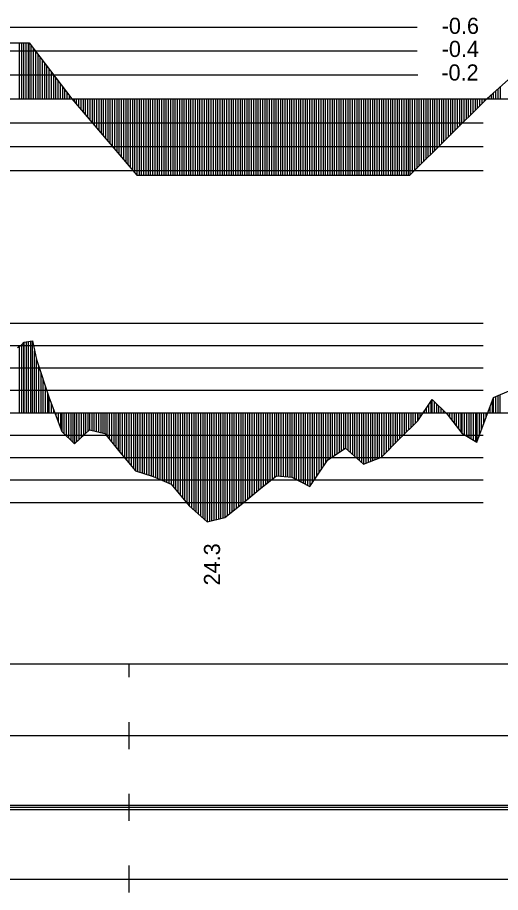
# Model space of a CAD drawing. Extents: x 2 to 10148, y 0 to 380.
# Drawn here: x 2986.1 to 3039.9, y 188.5 to 286.1 of the extents above; entities that cross this region are included whole.
import ezdxf

# ---------------------------------------------------------------- set-up
doc = ezdxf.new("R2010")
doc.units = 0
for name, color, linetype in [('POSUN_CARA', 7, 'Continuous'), ('POSUN_RASTR', 7, 'Continuous'), ('RYCHL_RASTR', 7, 'Continuous'), ('ZRYCHL_CARA', 7, 'Continuous'), ('ZRYCHL_RASTR', 7, 'Continuous'), ('ZRYCHL_TEXT', 7, 'Continuous')]:
    doc.layers.add(name, color=color, linetype=linetype)

msp = doc.modelspace()

# ---------------------------------------------------------------- linework, layer by layer
at = {"layer": 'POSUN_CARA'}
for p, q in [((2986.57, 249.567), (2986.846, 249.873)), ((2986.82, 242), (2986.82, 249.844)), ((2986.846, 249.873), (2987.761, 250.023)), ((2986.846, 242), (2986.846, 249.873)), ((2987.096, 242), (2987.096, 249.914)), ((2987.346, 242), (2987.346, 249.955)), ((2987.596, 242), (2987.596, 249.996)), ((2987.761, 250.023), (2988.229, 247.917)), ((2987.761, 242), (2987.761, 250.023)), ((2986.105, 249.262), (2986.57, 249.567)), ((2986.338, 242), (2986.338, 249.415)), ((2986.57, 242), (2986.57, 249.567)), ((2988.011, 242), (2988.011, 248.898)), ((2988.229, 247.917), (2989.639, 243.651)), ((2988.229, 242), (2988.229, 247.917)), ((2988.479, 242), (2988.479, 247.161)), ((2988.729, 242), (2988.729, 246.404)), ((2988.979, 242), (2988.979, 245.648)), ((2989.229, 242), (2989.229, 244.891)), ((2989.479, 242), (2989.479, 244.134)), ((3039.15, 243.699), (3041.155, 244.541)), ((3039.9, 242), (3039.9, 244.014)), ((2989.639, 243.651), (2991.032, 239.896)), ((2989.639, 242), (2989.639, 243.651)), ((2989.889, 242), (2989.889, 242.978)), ((3030.694, 241.107), (3032.32, 243.46)), ((3032.194, 242), (3032.194, 243.279)), ((3032.32, 243.46), (3033.996, 241.819)), ((3032.32, 242), (3032.32, 243.46)), ((3032.57, 242), (3032.57, 243.216)), ((3032.82, 242), (3032.82, 242.971)), ((3037.281, 238.728), (3039.15, 243.699)), ((3039.031, 242), (3039.031, 243.382)), ((3039.15, 242), (3039.15, 243.699)), ((3039.4, 242), (3039.4, 243.804)), ((3039.65, 242), (3039.65, 243.909)), ((2990.139, 242), (2990.139, 242.304)), ((2990.389, 242), (2990.389, 241.631)), ((2990.639, 242), (2990.639, 240.957)), ((2990.889, 242), (2990.889, 240.284)), ((2991.032, 242), (2991.032, 239.896)), ((2991.282, 242), (2991.282, 239.652)), ((2991.532, 242), (2991.532, 239.407)), ((2991.782, 242), (2991.782, 239.162)), ((2992.032, 242), (2992.032, 238.918)), ((2992.282, 242), (2992.282, 238.673)), ((2992.441, 242), (2992.441, 238.518)), ((2992.691, 242), (2992.691, 238.749)), ((2992.941, 242), (2992.941, 238.98)), ((2993.191, 242), (2993.191, 239.211)), ((2993.441, 242), (2993.441, 239.442)), ((2993.691, 242), (2993.691, 239.674)), ((2993.941, 242), (2993.941, 239.905)), ((2994.123, 242), (2994.123, 240.073)), ((2994.373, 242), (2994.373, 240.013)), ((2994.623, 242), (2994.623, 239.953)), ((2994.873, 242), (2994.873, 239.893)), ((2995.123, 242), (2995.123, 239.833)), ((2995.373, 242), (2995.373, 239.773)), ((2995.623, 242), (2995.623, 239.713)), ((2995.822, 242), (2995.822, 239.665)), ((2996.072, 242), (2996.072, 239.356)), ((2996.322, 242), (2996.322, 239.048)), ((2996.572, 242), (2996.572, 238.739)), ((2996.822, 242), (2996.822, 238.431)), ((2997.072, 242), (2997.072, 238.122)), ((2997.322, 242), (2997.322, 237.814)), ((2997.512, 242), (2997.512, 237.58)), ((2997.762, 242), (2997.762, 237.279)), ((2998.012, 242), (2998.012, 236.978)), ((2998.262, 242), (2998.262, 236.677)), ((2998.512, 242), (2998.512, 236.376)), ((2998.762, 242), (2998.762, 236.075)), ((2999.012, 242), (2999.012, 235.774)), ((2999.235, 242), (2999.235, 235.504)), ((2999.485, 242), (2999.485, 235.427)), ((2999.735, 242), (2999.735, 235.349)), ((2999.985, 242), (2999.985, 235.272)), ((3000.235, 242), (3000.235, 235.194)), ((3000.485, 242), (3000.485, 235.116)), ((3000.735, 242), (3000.735, 235.039)), ((3000.985, 242), (3000.985, 234.961)), ((3001.213, 242), (3001.213, 234.891)), ((3001.463, 242), (3001.463, 234.782)), ((3001.713, 242), (3001.713, 234.673)), ((3001.963, 242), (3001.963, 234.564)), ((3002.213, 242), (3002.213, 234.455)), ((3002.463, 242), (3002.463, 234.346)), ((3002.713, 242), (3002.713, 234.237)), ((3002.963, 242), (3002.963, 234.128)), ((3003.213, 242), (3003.213, 234.019)), ((3003.223, 242), (3003.223, 234.014)), ((3003.473, 242), (3003.473, 233.718)), ((3003.723, 242), (3003.723, 233.421)), ((3003.973, 242), (3003.973, 233.124)), ((3004.223, 242), (3004.223, 232.828)), ((3004.473, 242), (3004.473, 232.531)), ((3004.723, 242), (3004.723, 232.235)), ((3004.973, 242), (3004.973, 231.938)), ((3005.223, 242), (3005.223, 231.642)), ((3005.238, 242), (3005.238, 231.624)), ((3005.488, 242), (3005.488, 231.402)), ((3005.738, 242), (3005.738, 231.18)), ((3005.988, 242), (3005.988, 230.958)), ((3006.238, 242), (3006.238, 230.735)), ((3006.488, 242), (3006.488, 230.513)), ((3006.738, 242), (3006.738, 230.291)), ((3006.988, 242), (3006.988, 230.069)), ((3007.237, 242), (3007.237, 229.848)), ((3007.487, 242), (3007.487, 229.905)), ((3007.737, 242), (3007.737, 229.961)), ((3007.987, 242), (3007.987, 230.018)), ((3008.237, 242), (3008.237, 230.074)), ((3008.487, 242), (3008.487, 230.131)), ((3008.737, 242), (3008.737, 230.187)), ((3008.987, 242), (3008.987, 230.243)), ((3009.223, 242), (3009.223, 230.297)), ((3009.473, 242), (3009.473, 230.499)), ((3009.723, 242), (3009.723, 230.702)), ((3009.973, 242), (3009.973, 230.904)), ((3010.223, 242), (3010.223, 231.106)), ((3010.473, 242), (3010.473, 231.309)), ((3010.723, 242), (3010.723, 231.511)), ((3010.973, 242), (3010.973, 231.714)), ((3011.223, 242), (3011.223, 231.916)), ((3011.473, 242), (3011.473, 232.124)), ((3011.723, 242), (3011.723, 232.333)), ((3011.973, 242), (3011.973, 232.541)), ((3012.223, 242), (3012.223, 232.75)), ((3012.473, 242), (3012.473, 232.958)), ((3012.723, 242), (3012.723, 233.167)), ((3012.973, 242), (3012.973, 233.375)), ((3013.223, 242), (3013.223, 233.583)), ((3013.473, 242), (3013.473, 233.781)), ((3013.723, 242), (3013.723, 233.979)), ((3013.973, 242), (3013.973, 234.177)), ((3014.223, 242), (3014.223, 234.375)), ((3014.473, 242), (3014.473, 234.573)), ((3014.723, 242), (3014.723, 234.771)), ((3014.951, 242), (3014.951, 234.951)), ((3015.201, 242), (3015.201, 234.933)), ((3015.451, 242), (3015.451, 234.914)), ((3015.701, 242), (3015.701, 234.896)), ((3015.951, 242), (3015.951, 234.877)), ((3016.201, 242), (3016.201, 234.859)), ((3016.451, 242), (3016.451, 234.84)), ((3016.67, 242), (3016.67, 234.824)), ((3016.92, 242), (3016.92, 234.69)), ((3017.17, 242), (3017.17, 234.557)), ((3017.42, 242), (3017.42, 234.423)), ((3017.67, 242), (3017.67, 234.29)), ((3017.92, 242), (3017.92, 234.156)), ((3018.17, 242), (3018.17, 234.023)), ((3018.42, 242), (3018.42, 233.889)), ((3018.67, 242), (3018.67, 233.756)), ((3018.676, 242), (3018.676, 233.752)), ((3018.926, 242), (3018.926, 234.126)), ((3019.176, 242), (3019.176, 234.499)), ((3019.426, 242), (3019.426, 234.873)), ((3019.676, 242), (3019.676, 235.246)), ((3019.926, 242), (3019.926, 235.62)), ((3020.176, 242), (3020.176, 235.993)), ((3020.426, 242), (3020.426, 236.367)), ((3020.676, 242), (3020.676, 236.74)), ((3020.682, 242), (3020.682, 236.749)), ((3020.932, 242), (3020.932, 236.91)), ((3021.182, 242), (3021.182, 237.07)), ((3021.432, 242), (3021.432, 237.231)), ((3021.682, 242), (3021.682, 237.392)), ((3021.932, 242), (3021.932, 237.552)), ((3022.182, 242), (3022.182, 237.713)), ((3022.432, 242), (3022.432, 237.874)), ((3022.67, 242), (3022.67, 238.027)), ((3022.92, 242), (3022.92, 237.809)), ((3023.17, 242), (3023.17, 237.589)), ((3023.42, 242), (3023.421, 237.369)), ((3023.67, 242), (3023.671, 237.15)), ((3023.92, 242), (3023.921, 236.931)), ((3024.17, 242), (3024.171, 236.712)), ((3024.42, 242), (3024.421, 236.493)), ((3024.671, 242), (3024.671, 236.273)), ((3024.921, 242), (3024.921, 236.368)), ((3025.171, 242), (3025.171, 236.463)), ((3025.421, 242), (3025.421, 236.557)), ((3025.671, 242), (3025.671, 236.652)), ((3025.921, 242), (3025.921, 236.747)), ((3026.171, 242), (3026.171, 236.842)), ((3026.421, 242), (3026.421, 236.936)), ((3026.671, 242), (3026.671, 237.031)), ((3026.675, 242), (3026.675, 237.033)), ((3026.925, 242), (3026.925, 237.288)), ((3027.175, 242), (3027.175, 237.543)), ((3027.425, 242), (3027.425, 237.798)), ((3027.675, 242), (3027.675, 238.053)), ((3027.925, 242), (3027.925, 238.308)), ((3028.175, 242), (3028.175, 238.563)), ((3028.425, 242), (3028.425, 238.818)), ((3028.671, 242), (3028.671, 239.068)), ((3028.921, 242), (3028.921, 239.32)), ((3029.171, 242), (3029.171, 239.572)), ((3029.421, 242), (3029.421, 239.824)), ((3029.671, 242), (3029.671, 240.076)), ((3029.921, 242), (3029.921, 240.328)), ((3030.171, 242), (3030.171, 240.58)), ((3030.421, 242), (3030.421, 240.832)), ((3030.671, 242), (3030.671, 241.084)), ((3030.694, 242), (3030.694, 241.107)), ((3030.944, 242), (3030.944, 241.469)), ((3031.194, 242), (3031.194, 241.831)), ((3031.444, 242), (3031.444, 242.193)), ((3031.694, 242), (3031.694, 242.555)), ((3031.944, 242), (3031.944, 242.917)), ((3033.07, 242), (3033.07, 242.726)), ((3033.32, 242), (3033.32, 242.481)), ((3033.57, 242), (3033.57, 242.236)), ((3033.82, 242), (3033.82, 241.991)), ((3033.996, 242), (3033.996, 241.819)), ((3034.246, 242), (3034.246, 241.499)), ((3034.496, 242), (3034.496, 241.18)), ((3034.746, 242), (3034.746, 240.861)), ((3034.996, 242), (3034.996, 240.541)), ((3035.246, 242), (3035.246, 240.222)), ((3035.496, 242), (3035.496, 239.902)), ((3035.633, 242), (3035.633, 239.728)), ((3035.883, 242), (3035.883, 239.576)), ((3036.133, 242), (3036.133, 239.424)), ((3036.383, 242), (3036.383, 239.273)), ((3036.633, 242), (3036.633, 239.121)), ((3036.883, 242), (3036.883, 238.97)), ((3037.133, 242), (3037.133, 238.818)), ((3037.281, 242), (3037.281, 238.728)), ((3037.531, 242), (3037.531, 239.393)), ((3037.781, 242), (3037.781, 240.058)), ((3038.031, 242), (3038.031, 240.723)), ((3038.281, 242), (3038.281, 241.388)), ((3038.531, 242), (3038.531, 242.052)), ((3038.781, 242), (3038.781, 242.717)), ((3028.671, 239.068), (3030.694, 241.107)), ((3033.996, 241.819), (3035.633, 239.728)), ((2992.441, 238.518), (2994.123, 240.073)), ((2994.123, 240.073), (2995.822, 239.665)), ((2991.032, 239.896), (2992.441, 238.518)), ((2995.822, 239.665), (2997.512, 237.58)), ((3026.675, 237.033), (3028.671, 239.068)), ((3035.633, 239.728), (3037.281, 238.728)), ((2997.512, 237.58), (2999.235, 235.504)), ((3020.682, 236.749), (3022.67, 238.027)), ((3022.67, 238.027), (3024.671, 236.273)), ((3018.676, 233.752), (3020.682, 236.749)), ((3024.671, 236.273), (3026.675, 237.033)), ((2999.235, 235.504), (3001.213, 234.891)), ((3001.213, 234.891), (3003.223, 234.014)), ((3013.223, 233.583), (3014.951, 234.951)), ((3014.951, 234.951), (3016.67, 234.824)), ((3016.67, 234.824), (3018.676, 233.752)), ((3003.223, 234.014), (3005.238, 231.624)), ((3011.223, 231.916), (3013.223, 233.583)), ((3005.238, 231.624), (3007.237, 229.848)), ((3009.223, 230.297), (3011.223, 231.916)), ((3007.237, 229.848), (3009.223, 230.297))]:
    msp.add_line(p, q, dxfattribs=at)
at = {"layer": 'POSUN_RASTR'}
for p, q in [((2842, 252), (3038, 252)), ((2842, 249.5), (3038, 249.5)), ((2842, 247), (3038, 247)), ((2842, 244.5), (3038, 244.5)), ((2328.7, 242), (3155.543, 242)), ((2842, 239.5), (3038, 239.5)), ((2842, 237), (3038, 237)), ((2842, 234.5), (3038, 234.5)), ((2842, 232), (3038, 232))]:
    msp.add_line(p, q, dxfattribs=at)
at = {"layer": 'RYCHL_RASTR'}
for p, q in [((2328.7, 214), (3155.543, 214)), ((2998.554, 212.5), (2998.554, 214)), ((2998.554, 204.5), (2998.554, 207.5)), ((2328.7, 206), (3155.543, 206)), ((2998.554, 196.5), (2998.554, 199.5)), ((2328.7, 198.25), (3155.543, 198.25)), ((2328.7, 198), (3155.543, 198)), ((2328.7, 197.75), (3155.543, 197.75)), ((2998.554, 188.5), (2998.554, 191.5)), ((2328.7, 190), (3155.543, 190))]:
    msp.add_line(p, q, dxfattribs=at)
at = {"layer": 'ZRYCHL_CARA'}
for p, q in [((3038.406, 277), (3047.315, 285.009)), ((2972.819, 283.246), (2987.388, 283.246)), ((2986.319, 277), (2986.319, 283.246)), ((2986.569, 277), (2986.569, 283.246)), ((2986.819, 277), (2986.819, 283.246)), ((2987.069, 277), (2987.069, 283.246)), ((2987.319, 277), (2987.319, 283.246)), ((2987.388, 277), (2987.388, 283.246)), ((2987.388, 283.246), (2992.158, 277)), ((2987.638, 277), (2987.638, 282.919)), ((2987.888, 277), (2987.888, 282.592)), ((2988.138, 277), (2988.138, 282.264)), ((2988.388, 277), (2988.388, 281.937)), ((2988.638, 277), (2988.638, 281.609)), ((2988.888, 277), (2988.888, 281.282)), ((2989.138, 277), (2989.138, 280.954)), ((2989.388, 277), (2989.388, 280.627)), ((2989.638, 277), (2989.638, 280.3)), ((2989.888, 277), (2989.888, 279.972)), ((2990.138, 277), (2990.138, 279.645)), ((2990.388, 277), (2990.388, 279.317)), ((2990.638, 277), (2990.638, 278.99)), ((2990.888, 277), (2990.888, 278.662)), ((2991.138, 277), (2991.138, 278.335)), ((3039.656, 277), (3039.656, 278.124)), ((3039.906, 277), (3039.906, 278.348)), ((2991.388, 277), (2991.388, 278.007)), ((2991.638, 277), (2991.638, 277.68)), ((2991.888, 277), (2991.888, 277.353)), ((3038.656, 277), (3038.656, 277.225)), ((3038.906, 277), (3038.906, 277.449)), ((3039.156, 277), (3039.156, 277.674)), ((3039.406, 277), (3039.406, 277.899)), ((2328.7, 277), (3155.543, 277)), ((2992.138, 277), (2992.138, 277.025)), ((2992.158, 277), (2999.398, 268.49)), ((2992.408, 277), (2992.408, 276.706)), ((2992.658, 277), (2992.658, 276.412)), ((2992.908, 277), (2992.908, 276.118)), ((2993.158, 277), (2993.158, 275.825)), ((2993.408, 277), (2993.408, 275.531)), ((2993.658, 277), (2993.658, 275.237)), ((2993.908, 277), (2993.908, 274.943)), ((2994.158, 277), (2994.158, 274.649)), ((2994.408, 277), (2994.408, 274.355)), ((2994.658, 277), (2994.658, 274.061)), ((2994.908, 277), (2994.908, 273.768)), ((2995.158, 277), (2995.158, 273.474)), ((2995.408, 277), (2995.408, 273.18)), ((2995.658, 277), (2995.658, 272.886)), ((2995.908, 277), (2995.908, 272.592)), ((2996.158, 277), (2996.158, 272.298)), ((2996.408, 277), (2996.408, 272.004)), ((2996.658, 277), (2996.658, 271.711)), ((2996.908, 277), (2996.908, 271.417)), ((2997.158, 277), (2997.158, 271.123)), ((2997.408, 277), (2997.408, 270.829)), ((2997.658, 277), (2997.658, 270.535)), ((2997.908, 277), (2997.908, 270.241)), ((2998.158, 277), (2998.158, 269.947)), ((2998.408, 277), (2998.408, 269.653)), ((2998.658, 277), (2998.658, 269.36)), ((2998.908, 277), (2998.908, 269.066)), ((2999.158, 277), (2999.158, 268.772)), ((2999.398, 277), (2999.398, 268.49)), ((2999.648, 277), (2999.648, 268.49)), ((2999.898, 277), (2999.898, 268.49)), ((3000.148, 277), (3000.148, 268.49)), ((3000.398, 277), (3000.398, 268.49)), ((3000.648, 277), (3000.648, 268.49)), ((3000.898, 277), (3000.898, 268.49)), ((3001.148, 277), (3001.148, 268.49)), ((3001.398, 277), (3001.398, 268.49)), ((3001.648, 277), (3001.648, 268.49)), ((3001.898, 277), (3001.898, 268.49)), ((3002.148, 277), (3002.148, 268.49)), ((3002.398, 277), (3002.398, 268.49)), ((3002.648, 277), (3002.648, 268.49)), ((3002.898, 277), (3002.898, 268.49)), ((3003.148, 277), (3003.148, 268.49)), ((3003.398, 277), (3003.398, 268.49)), ((3003.648, 277), (3003.648, 268.49)), ((3003.898, 277), (3003.898, 268.49)), ((3004.148, 277), (3004.148, 268.49)), ((3004.398, 277), (3004.398, 268.49)), ((3004.648, 277), (3004.648, 268.49)), ((3004.898, 277), (3004.898, 268.49)), ((3005.148, 277), (3005.148, 268.49)), ((3005.398, 277), (3005.398, 268.49)), ((3005.648, 277), (3005.648, 268.49)), ((3005.898, 277), (3005.898, 268.49)), ((3006.148, 277), (3006.148, 268.49)), ((3006.398, 277), (3006.398, 268.49)), ((3006.648, 277), (3006.648, 268.49)), ((3006.898, 277), (3006.898, 268.49)), ((3007.148, 277), (3007.148, 268.49)), ((3007.398, 277), (3007.398, 268.49)), ((3007.648, 277), (3007.648, 268.49)), ((3007.898, 277), (3007.898, 268.49)), ((3008.148, 277), (3008.148, 268.49)), ((3008.398, 277), (3008.398, 268.49)), ((3008.648, 277), (3008.648, 268.49)), ((3008.898, 277), (3008.898, 268.49)), ((3009.148, 277), (3009.148, 268.49)), ((3009.398, 277), (3009.398, 268.49)), ((3009.648, 277), (3009.648, 268.49)), ((3009.898, 277), (3009.898, 268.49)), ((3010.148, 277), (3010.148, 268.49)), ((3010.398, 277), (3010.398, 268.49)), ((3010.648, 277), (3010.648, 268.49)), ((3010.898, 277), (3010.898, 268.49)), ((3011.148, 277), (3011.148, 268.49)), ((3011.398, 277), (3011.398, 268.49)), ((3011.648, 277), (3011.648, 268.49)), ((3011.898, 277), (3011.898, 268.49)), ((3012.148, 277), (3012.148, 268.49)), ((3012.398, 277), (3012.398, 268.49)), ((3012.648, 277), (3012.648, 268.49)), ((3012.898, 277), (3012.898, 268.49)), ((3013.148, 277), (3013.148, 268.49)), ((3013.398, 277), (3013.398, 268.49)), ((3013.648, 277), (3013.648, 268.49)), ((3013.898, 277), (3013.898, 268.49)), ((3014.148, 277), (3014.148, 268.49)), ((3014.398, 277), (3014.398, 268.49)), ((3014.648, 277), (3014.648, 268.49)), ((3014.898, 277), (3014.898, 268.49)), ((3015.148, 277), (3015.148, 268.49)), ((3015.398, 277), (3015.398, 268.49)), ((3015.648, 277), (3015.648, 268.49)), ((3015.898, 277), (3015.898, 268.49)), ((3016.148, 277), (3016.148, 268.49)), ((3016.398, 277), (3016.398, 268.49)), ((3016.648, 277), (3016.648, 268.49)), ((3016.898, 277), (3016.898, 268.49)), ((3017.148, 277), (3017.148, 268.49)), ((3017.398, 277), (3017.398, 268.49)), ((3017.648, 277), (3017.648, 268.49)), ((3017.898, 277), (3017.898, 268.49)), ((3018.148, 277), (3018.148, 268.49)), ((3018.398, 277), (3018.398, 268.49)), ((3018.648, 277), (3018.648, 268.49)), ((3018.898, 277), (3018.898, 268.49)), ((3019.148, 277), (3019.148, 268.49)), ((3019.398, 277), (3019.398, 268.49)), ((3019.648, 277), (3019.648, 268.49)), ((3019.898, 277), (3019.898, 268.49)), ((3020.148, 277), (3020.148, 268.49)), ((3020.398, 277), (3020.398, 268.49)), ((3020.648, 277), (3020.648, 268.49)), ((3020.898, 277), (3020.898, 268.49)), ((3021.148, 277), (3021.148, 268.49)), ((3021.398, 277), (3021.398, 268.49)), ((3021.648, 277), (3021.648, 268.49)), ((3021.898, 277), (3021.898, 268.49)), ((3022.148, 277), (3022.148, 268.49)), ((3022.398, 277), (3022.398, 268.49)), ((3022.648, 277), (3022.648, 268.49)), ((3022.898, 277), (3022.898, 268.49)), ((3023.148, 277), (3023.148, 268.49)), ((3023.398, 277), (3023.398, 268.49)), ((3023.648, 277), (3023.648, 268.49)), ((3023.898, 277), (3023.898, 268.49)), ((3024.148, 277), (3024.148, 268.49)), ((3024.398, 277), (3024.398, 268.49)), ((3024.648, 277), (3024.648, 268.49)), ((3024.898, 277), (3024.898, 268.49)), ((3025.148, 277), (3025.148, 268.49)), ((3025.398, 277), (3025.398, 268.49)), ((3025.648, 277), (3025.648, 268.49)), ((3025.898, 277), (3025.898, 268.49)), ((3026.148, 277), (3026.148, 268.49)), ((3026.398, 277), (3026.398, 268.49)), ((3026.648, 277), (3026.648, 268.49)), ((3026.898, 277), (3026.898, 268.49)), ((3027.148, 277), (3027.148, 268.49)), ((3027.398, 277), (3027.398, 268.49)), ((3027.648, 277), (3027.648, 268.49)), ((3027.898, 277), (3027.898, 268.49)), ((3028.148, 277), (3028.148, 268.49)), ((3028.398, 277), (3028.398, 268.49)), ((3028.648, 277), (3028.648, 268.49)), ((3028.898, 277), (3028.898, 268.49)), ((3029.148, 277), (3029.148, 268.49)), ((3029.398, 277), (3029.398, 268.49)), ((3029.648, 277), (3029.648, 268.49)), ((3029.837, 277), (3029.837, 268.49)), ((3029.837, 268.49), (3038.406, 277)), ((3030.087, 277), (3030.087, 268.738)), ((3030.337, 277), (3030.337, 268.986)), ((3030.587, 277), (3030.587, 269.235)), ((3030.837, 277), (3030.837, 269.483)), ((3031.087, 277), (3031.087, 269.731)), ((3031.337, 277), (3031.337, 269.979)), ((3031.587, 277), (3031.587, 270.228)), ((3031.837, 277), (3031.837, 270.476)), ((3032.087, 277), (3032.087, 270.724)), ((3032.337, 277), (3032.337, 270.973)), ((3032.587, 277), (3032.587, 271.221)), ((3032.837, 277), (3032.837, 271.469)), ((3033.087, 277), (3033.087, 271.717)), ((3033.337, 277), (3033.337, 271.966)), ((3033.587, 277), (3033.587, 272.214)), ((3033.837, 277), (3033.837, 272.462)), ((3034.087, 277), (3034.087, 272.711)), ((3034.337, 277), (3034.337, 272.959)), ((3034.587, 277), (3034.587, 273.207)), ((3034.837, 277), (3034.837, 273.455)), ((3035.087, 277), (3035.087, 273.704)), ((3035.337, 277), (3035.337, 273.952)), ((3035.587, 277), (3035.587, 274.2)), ((3035.837, 277), (3035.837, 274.449)), ((3036.087, 277), (3036.087, 274.697)), ((3036.337, 277), (3036.337, 274.945)), ((3036.587, 277), (3036.587, 275.193)), ((3036.837, 277), (3036.837, 275.442)), ((3037.087, 277), (3037.087, 275.69)), ((3037.337, 277), (3037.337, 275.938)), ((3037.587, 277), (3037.587, 276.187)), ((3037.837, 277), (3037.837, 276.435)), ((3038.087, 277), (3038.087, 276.683)), ((3038.337, 277), (3038.337, 276.931)), ((2999.398, 268.49), (3029.837, 268.49))]:
    msp.add_line(p, q, dxfattribs=at)
at = {"layer": 'ZRYCHL_RASTR'}
for p, q in [((2828, 285), (3030.648, 285)), ((2828, 282.333), (3030.648, 282.333)), ((2828, 279.667), (3030.694, 279.667)), ((2842, 274.333), (3038, 274.333)), ((2842, 271.667), (3038, 271.667)), ((2842, 269), (3038, 269))]:
    msp.add_line(p, q, dxfattribs=at)

# ---------------------------------------------------------------- texts
at = {"layer": 'ZRYCHL_TEXT'}
for s, p in [('-0.6', (3033.374, 284.238)), ('-0.4', (3033.374, 281.664)), ('-0.2', (3033.332, 279.037))]:
    msp.add_text(s, height=1.8, dxfattribs=at).set_placement(p)
msp.add_text('24.3', height=1.8, rotation=90, dxfattribs=at).set_placement((3008.674, 222.746))

doc.saveas('drawing.dxf')
